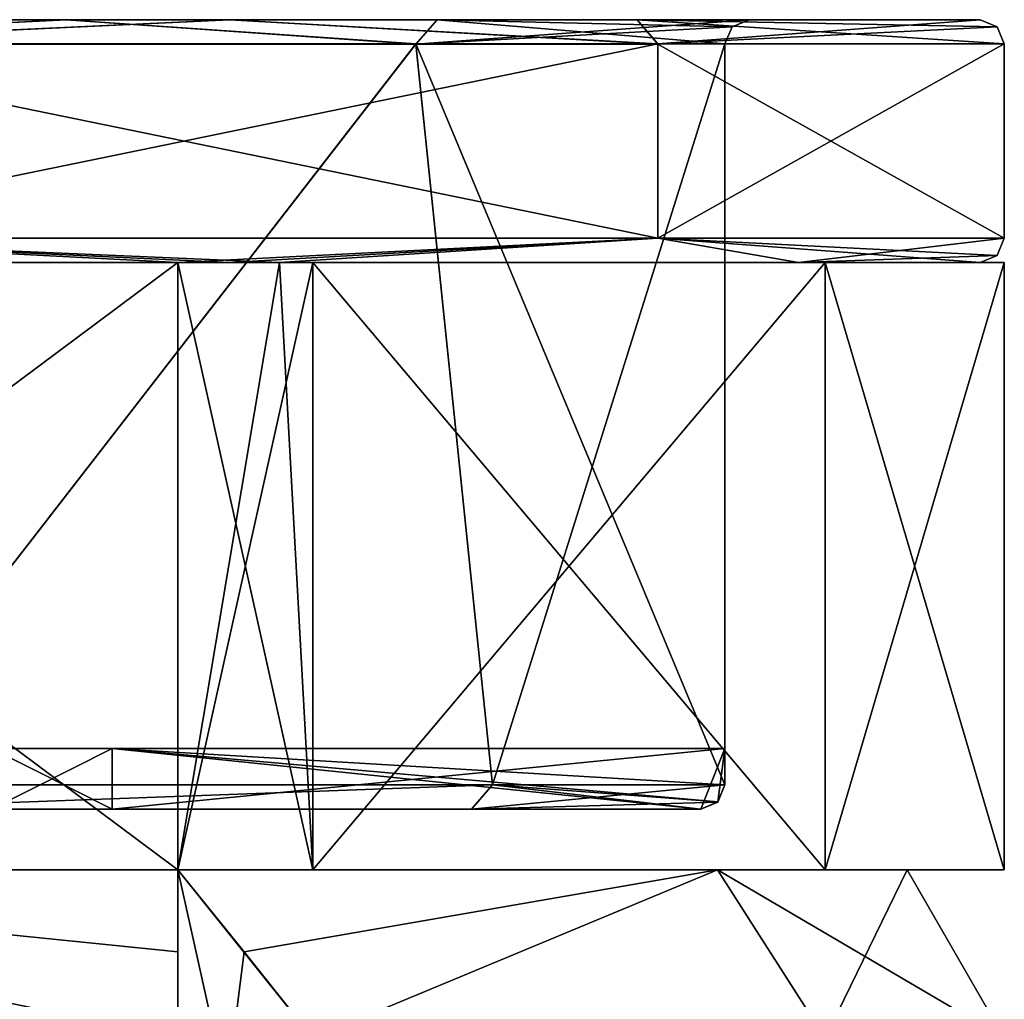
# Model space of a CAD drawing. Header units: millimetres. Extents: x -52 to 107, y -6 to 112.
# Tile 354 of 354: x 65 to 73, y 104 to 112. Entities that reach past the tile are written whole.
import ezdxf

# ---------------------------------------------------------------- set-up
doc = ezdxf.new("R2010")
doc.units = ezdxf.units.MM
doc.header["$LTSCALE"] = 65.185185
for name, color, linetype in [('1111', 7, 'CONTINUOUS'), ('1115', 7, 'CONTINUOUS'), ('1116', 7, 'CONTINUOUS'), ('1117', 7, 'CONTINUOUS'), ('2327', 7, 'CONTINUOUS'), ('2333', 7, 'CONTINUOUS'), ('2334', 7, 'CONTINUOUS'), ('2335', 7, 'CONTINUOUS'), ('2342', 7, 'CONTINUOUS'), ('2343', 7, 'CONTINUOUS'), ('2344', 7, 'CONTINUOUS'), ('2358', 7, 'CONTINUOUS'), ('2359', 7, 'CONTINUOUS'), ('2365', 7, 'CONTINUOUS'), ('2366', 7, 'CONTINUOUS'), ('2367', 7, 'CONTINUOUS'), ('2373', 7, 'CONTINUOUS'), ('2374', 7, 'CONTINUOUS'), ('2375', 7, 'CONTINUOUS'), ('2381', 7, 'CONTINUOUS'), ('2382', 7, 'CONTINUOUS'), ('2383', 7, 'CONTINUOUS'), ('2459', 7, 'CONTINUOUS'), ('2461', 7, 'CONTINUOUS'), ('2468', 7, 'CONTINUOUS'), ('2469', 7, 'CONTINUOUS'), ('2992', 7, 'CONTINUOUS'), ('2993', 7, 'CONTINUOUS'), ('2994', 7, 'CONTINUOUS'), ('3038', 7, 'CONTINUOUS'), ('3046', 7, 'CONTINUOUS'), ('3053', 7, 'CONTINUOUS'), ('3060', 7, 'CONTINUOUS'), ('3067', 7, 'CONTINUOUS'), ('3155', 7, 'CONTINUOUS'), ('3156', 7, 'CONTINUOUS'), ('3161', 7, 'CONTINUOUS'), ('3162', 7, 'CONTINUOUS'), ('3179', 7, 'CONTINUOUS'), ('3180', 7, 'CONTINUOUS'), ('3185', 7, 'CONTINUOUS'), ('3186', 7, 'CONTINUOUS'), ('3239', 7, 'CONTINUOUS'), ('3240', 7, 'CONTINUOUS'), ('3242', 7, 'CONTINUOUS'), ('3243', 7, 'CONTINUOUS'), ('3477', 7, 'CONTINUOUS'), ('3478', 7, 'CONTINUOUS'), ('3483', 7, 'CONTINUOUS'), ('3484', 7, 'CONTINUOUS'), ('3487', 7, 'CONTINUOUS'), ('3488', 7, 'CONTINUOUS'), ('3494', 7, 'CONTINUOUS')]:
    doc.layers.add(name, color=color, linetype=linetype)

msp = doc.modelspace()

# ---------------------------------------------------------------- linework, layer by layer
at = {"layer": '1111', "color": 7, "linetype": 'CONTINUOUS', "true_color": 0xe0f2ff}
for points in [[(59.7866, 104.7513, -43.8254), (66.4954, 104.7513, -39.6064), (59.8448, 104.7513, -42.9393), (59.7866, 104.7513, -43.8254)], [(59.8448, 104.7513, -42.9393), (66.4954, 104.7513, -39.6064), (66.4954, 104.7513, -38.4955), (59.8448, 104.7513, -42.9393)]]:
    msp.add_3dface(points, dxfattribs=at)
at = {"layer": '1115', "color": 7, "linetype": 'CONTINUOUS', "true_color": 0xe0f2ff}
for points in [[(59.7866, 103.3655, 43.8258), (66.4955, 103.3655, 39.6067), (59.8448, 104.7511, 42.9397), (59.7866, 103.3655, 43.8258)], [(59.8448, 104.7511, 42.9397), (66.4955, 103.3655, 39.6067), (66.4955, 104.0768, 39.0414), (59.8448, 104.7511, 42.9397)], [(66.4954, 104.7511, 38.4959), (59.8448, 104.7511, 42.9397), (66.4955, 104.0768, 39.0414), (66.4954, 104.7511, 38.4959)]]:
    msp.add_3dface(points, dxfattribs=at)
at = {"layer": '1116', "color": 7, "linetype": 'CONTINUOUS', "true_color": 0xe0f2ff}
for points in [[(72.4998, 104.7513, -23.9998), (72.4998, 104.7512, 24.0002), (73.2998, 103.3656, -23.9998), (72.4998, 104.7513, -23.9998)], [(72.4998, 104.7512, 24.0002), (73.2998, 103.3655, 24.0002), (73.2998, 103.3656, -23.9998), (72.4998, 104.7512, 24.0002)]]:
    msp.add_3dface(points, dxfattribs=at)
at = {"layer": '1117', "color": 7, "linetype": 'CONTINUOUS', "true_color": 0xe0f2ff}
for points in [[(66.4954, 104.7513, -38.4955), (70.9393, 104.7513, -31.8448), (67.041, 104.077, -38.4955), (66.4954, 104.7513, -38.4955)], [(70.9393, 104.7513, -31.8448), (67.6063, 103.3656, -38.4955), (67.041, 104.077, -38.4955), (70.9393, 104.7513, -31.8448)], [(71.8254, 103.3656, -31.7867), (67.6063, 103.3656, -38.4955), (70.9393, 104.7513, -31.8448), (71.8254, 103.3656, -31.7867)], [(72.4998, 104.7513, -23.9998), (71.8254, 103.3656, -31.7867), (70.9393, 104.7513, -31.8448), (72.4998, 104.7513, -23.9998)], [(72.4998, 104.7513, -23.9998), (73.2998, 103.3656, -23.9998), (71.8254, 103.3656, -31.7867), (72.4998, 104.7513, -23.9998)]]:
    msp.add_3dface(points, dxfattribs=at)
at = {"layer": '2327', "color": 7, "linetype": 'CONTINUOUS', "true_color": 0xa80407}
for points in [[(65.5762, 111.7513, -37.5762), (62.5451, 111.7513, -42.2756), (61.5953, 111.7513, -40.63), (65.5762, 111.7513, -37.5762)], [(61.5953, 111.7511, 40.6304), (62.5451, 111.7511, 42.276), (65.5762, 111.7511, 37.5766), (61.5953, 111.7511, 40.6304)], [(66.9197, 111.7513, -38.9198), (62.5451, 111.7513, -42.2756), (65.5762, 111.7513, -37.5762), (66.9197, 111.7513, -38.9198)], [(62.5451, 111.7511, 42.276), (66.9197, 111.7511, 38.9202), (65.5762, 111.7511, 37.5766), (62.5451, 111.7511, 42.276)], [(68.63, 111.7513, -33.5953), (66.9197, 111.7513, -38.9198), (65.5762, 111.7513, -37.5762), (68.63, 111.7513, -33.5953)], [(65.5762, 111.7511, 37.5766), (66.9197, 111.7511, 38.9202), (68.63, 111.7511, 33.5957), (65.5762, 111.7511, 37.5766)], [(70.2755, 111.7513, -34.5451), (66.9197, 111.7513, -38.9198), (68.63, 111.7513, -33.5953), (70.2755, 111.7513, -34.5451)], [(66.9197, 111.7511, 38.9202), (70.2755, 111.7511, 34.5455), (68.63, 111.7511, 33.5957), (66.9197, 111.7511, 38.9202)], [(71.1997, 111.7513, -23.9998), (70.2755, 111.7513, -34.5451), (68.63, 111.7513, -33.5953), (71.1997, 111.7513, -23.9998)], [(68.63, 111.7511, 33.5957), (70.2755, 111.7511, 34.5455), (71.1997, 111.7512, 24.0002), (68.63, 111.7511, 33.5957)], [(73.0997, 111.7513, -23.9998), (70.2755, 111.7513, -34.5451), (71.1997, 111.7513, -23.9998), (73.0997, 111.7513, -23.9998)], [(70.2755, 111.7511, 34.5455), (73.0997, 111.7512, 24.0002), (71.1997, 111.7512, 24.0002), (70.2755, 111.7511, 34.5455)], [(73.0997, 111.7512, 24.0002), (73.0997, 111.7513, -23.9998), (71.1997, 111.7513, -23.9998), (73.0997, 111.7512, 24.0002)], [(71.1997, 111.7512, 24.0002), (73.0997, 111.7512, 24.0002), (71.1997, 111.7513, -23.9998), (71.1997, 111.7512, 24.0002)]]:
    msp.add_3dface(points, dxfattribs=at)
at = {"layer": '2333', "color": 7, "linetype": 'CONTINUOUS', "true_color": 0xa80407}
for points in [[(68.4542, 111.5511, 33.5002), (63.724, 105.4511, 38.9515), (61.4997, 111.5511, 40.4547), (68.4542, 111.5511, 33.5002)], [(69.0843, 105.4511, 32.314), (63.724, 105.4511, 38.9515), (68.4542, 111.5511, 33.5002), (69.0843, 105.4511, 32.314)], [(70.9997, 111.5512, 24.0002), (69.0843, 105.4511, 32.314), (68.4542, 111.5511, 33.5002), (70.9997, 111.5512, 24.0002)], [(70.9998, 105.4512, 24.0002), (69.0843, 105.4511, 32.314), (70.9997, 111.5512, 24.0002), (70.9998, 105.4512, 24.0002)]]:
    msp.add_3dface(points, dxfattribs=at)
at = {"layer": '2334', "color": 7, "linetype": 'CONTINUOUS', "true_color": 0xa80407}
for points in [[(70.9998, 105.4512, 24.0002), (70.9997, 111.5512, 24.0002), (70.9997, 111.5513, -23.9998), (70.9998, 105.4512, 24.0002)], [(70.9998, 105.4512, 24.0002), (70.9997, 111.5513, -23.9998), (70.9998, 105.7512, 1.0002), (70.9998, 105.4512, 24.0002)], [(70.9998, 105.4513, -23.9998), (70.9998, 105.4512, -0.9998), (70.9997, 111.5513, -23.9998), (70.9998, 105.4513, -23.9998)], [(70.9997, 111.5513, -23.9998), (70.9998, 105.4512, -0.9998), (70.9998, 105.7512, -0.9998), (70.9997, 111.5513, -23.9998)], [(70.9998, 105.7512, 1.0002), (70.9997, 111.5513, -23.9998), (70.9998, 105.7512, -0.9998), (70.9998, 105.7512, 1.0002)], [(70.9998, 105.4512, 1.0002), (70.9998, 105.4512, 24.0002), (70.9998, 105.7512, 1.0002), (70.9998, 105.4512, 1.0002)]]:
    msp.add_3dface(points, dxfattribs=at)
at = {"layer": '2335', "color": 7, "linetype": 'CONTINUOUS', "true_color": 0xa80407}
for points in [[(68.4542, 111.5513, -33.4998), (61.4997, 111.5513, -40.4543), (63.724, 105.4513, -38.9511), (68.4542, 111.5513, -33.4998)], [(69.0843, 105.4513, -32.3136), (68.4542, 111.5513, -33.4998), (63.724, 105.4513, -38.9511), (69.0843, 105.4513, -32.3136)], [(70.9998, 105.4513, -23.9998), (70.9997, 111.5513, -23.9998), (68.4542, 111.5513, -33.4998), (70.9998, 105.4513, -23.9998)], [(70.9998, 105.4513, -23.9998), (68.4542, 111.5513, -33.4998), (69.0843, 105.4513, -32.3136), (70.9998, 105.4513, -23.9998)]]:
    msp.add_3dface(points, dxfattribs=at)
at = {"layer": '2342', "color": 7, "linetype": 'CONTINUOUS', "true_color": 0xa80407}
for points in [[(70.4461, 111.5511, 34.6502), (62.6497, 111.5511, 42.4465), (70.4461, 109.9511, 34.6502), (70.4461, 111.5511, 34.6502)], [(70.4461, 109.9511, 34.6502), (62.6497, 111.5511, 42.4465), (62.6497, 109.9511, 42.4465), (70.4461, 109.9511, 34.6502)], [(73.2997, 111.5512, 24.0002), (70.4461, 111.5511, 34.6502), (73.2997, 109.9512, 24.0002), (73.2997, 111.5512, 24.0002)], [(73.2997, 109.9512, 24.0002), (70.4461, 111.5511, 34.6502), (70.4461, 109.9511, 34.6502), (73.2997, 109.9512, 24.0002)]]:
    msp.add_3dface(points, dxfattribs=at)
at = {"layer": '2343', "color": 7, "linetype": 'CONTINUOUS', "true_color": 0xa80407}
for points in [[(73.2997, 111.5513, -23.9998), (73.2997, 111.5512, 24.0002), (73.2997, 109.9513, -23.9998), (73.2997, 111.5513, -23.9998)], [(73.2997, 111.5512, 24.0002), (73.2997, 109.9512, 24.0002), (73.2997, 109.9513, -23.9998), (73.2997, 111.5512, 24.0002)]]:
    msp.add_3dface(points, dxfattribs=at)
at = {"layer": '2344', "color": 7, "linetype": 'CONTINUOUS', "true_color": 0xa80407}
for points in [[(62.6497, 111.5513, -42.4461), (70.4461, 111.5513, -34.6498), (62.6497, 109.9513, -42.4461), (62.6497, 111.5513, -42.4461)], [(62.6497, 109.9513, -42.4461), (70.4461, 111.5513, -34.6498), (70.4461, 109.9513, -34.6498), (62.6497, 109.9513, -42.4461)], [(73.2997, 111.5513, -23.9998), (73.2997, 109.9513, -23.9998), (70.4461, 109.9513, -34.6498), (73.2997, 111.5513, -23.9998)], [(70.4461, 111.5513, -34.6498), (73.2997, 111.5513, -23.9998), (70.4461, 109.9513, -34.6498), (70.4461, 111.5513, -34.6498)]]:
    msp.add_3dface(points, dxfattribs=at)
at = {"layer": '2358', "color": 7, "linetype": 'CONTINUOUS', "true_color": 0xa80407}
for points in [[(70.9998, 105.4512, -0.9998), (70.9998, 105.4513, -23.9998), (70.9412, 105.3098, -23.9998), (70.9998, 105.4512, -0.9998)], [(70.9998, 105.4512, -0.9998), (70.9412, 105.3098, -23.9998), (70.9412, 105.3098, -0.9998), (70.9998, 105.4512, -0.9998)], [(70.7998, 105.2513, -23.9998), (70.7998, 105.2512, -0.9998), (70.9412, 105.3098, -0.9998), (70.7998, 105.2513, -23.9998)], [(70.9412, 105.3098, -23.9998), (70.7998, 105.2513, -23.9998), (70.9412, 105.3098, -0.9998), (70.9412, 105.3098, -23.9998)]]:
    msp.add_3dface(points, dxfattribs=at)
at = {"layer": '2359', "color": 7, "linetype": 'CONTINUOUS', "true_color": 0xa80407}
for points in [[(69.0843, 105.4513, -32.3136), (63.724, 105.4513, -38.9511), (63.6199, 105.2513, -38.7786), (69.0843, 105.4513, -32.3136)], [(68.9125, 105.2513, -32.2096), (69.0843, 105.4513, -32.3136), (63.6199, 105.2513, -38.7786), (68.9125, 105.2513, -32.2096)], [(70.7998, 105.2513, -23.9998), (69.0843, 105.4513, -32.3136), (68.9125, 105.2513, -32.2096), (70.7998, 105.2513, -23.9998)], [(70.9998, 105.4513, -23.9998), (69.0843, 105.4513, -32.3136), (70.9412, 105.3098, -23.9998), (70.9998, 105.4513, -23.9998)], [(69.0843, 105.4513, -32.3136), (70.7998, 105.2513, -23.9998), (70.9412, 105.3098, -23.9998), (69.0843, 105.4513, -32.3136)]]:
    msp.add_3dface(points, dxfattribs=at)
at = {"layer": '2365', "color": 7, "linetype": 'CONTINUOUS', "true_color": 0xa80407}
for points in [[(61.5953, 111.7511, 40.6304), (65.5762, 111.7511, 37.5766), (61.4997, 111.5511, 40.4547), (61.5953, 111.7511, 40.6304)], [(65.5762, 111.7511, 37.5766), (68.4542, 111.5511, 33.5002), (61.4997, 111.5511, 40.4547), (65.5762, 111.7511, 37.5766)], [(65.5762, 111.7511, 37.5766), (68.63, 111.7511, 33.5957), (68.4542, 111.5511, 33.5002), (65.5762, 111.7511, 37.5766)], [(68.63, 111.7511, 33.5957), (71.1997, 111.7512, 24.0002), (68.4542, 111.5511, 33.5002), (68.63, 111.7511, 33.5957)], [(68.4542, 111.5511, 33.5002), (71.1997, 111.7512, 24.0002), (71.0583, 111.6926, 24.0002), (68.4542, 111.5511, 33.5002)], [(70.9997, 111.5512, 24.0002), (68.4542, 111.5511, 33.5002), (71.0583, 111.6926, 24.0002), (70.9997, 111.5512, 24.0002)]]:
    msp.add_3dface(points, dxfattribs=at)
at = {"layer": '2366', "color": 7, "linetype": 'CONTINUOUS', "true_color": 0xa80407}
for points in [[(71.1997, 111.7512, 24.0002), (71.1997, 111.7513, -23.9998), (71.0583, 111.6927, -23.9998), (71.1997, 111.7512, 24.0002)], [(71.0583, 111.6926, 24.0002), (71.1997, 111.7512, 24.0002), (71.0583, 111.6927, -23.9998), (71.0583, 111.6926, 24.0002)], [(70.9997, 111.5513, -23.9998), (71.0583, 111.6926, 24.0002), (71.0583, 111.6927, -23.9998), (70.9997, 111.5513, -23.9998)], [(70.9997, 111.5513, -23.9998), (70.9997, 111.5512, 24.0002), (71.0583, 111.6926, 24.0002), (70.9997, 111.5513, -23.9998)]]:
    msp.add_3dface(points, dxfattribs=at)
at = {"layer": '2367', "color": 7, "linetype": 'CONTINUOUS', "true_color": 0xa80407}
for points in [[(65.5762, 111.7513, -37.5762), (61.5953, 111.7513, -40.63), (61.4997, 111.5513, -40.4543), (65.5762, 111.7513, -37.5762)], [(65.5762, 111.7513, -37.5762), (61.4997, 111.5513, -40.4543), (68.4542, 111.5513, -33.4998), (65.5762, 111.7513, -37.5762)], [(68.63, 111.7513, -33.5953), (65.5762, 111.7513, -37.5762), (68.4542, 111.5513, -33.4998), (68.63, 111.7513, -33.5953)], [(70.9997, 111.5513, -23.9998), (68.63, 111.7513, -33.5953), (68.4542, 111.5513, -33.4998), (70.9997, 111.5513, -23.9998)], [(71.1997, 111.7513, -23.9998), (68.63, 111.7513, -33.5953), (71.0583, 111.6927, -23.9998), (71.1997, 111.7513, -23.9998)], [(68.63, 111.7513, -33.5953), (70.9997, 111.5513, -23.9998), (71.0583, 111.6927, -23.9998), (68.63, 111.7513, -33.5953)]]:
    msp.add_3dface(points, dxfattribs=at)
at = {"layer": '2373', "color": 7, "linetype": 'CONTINUOUS', "true_color": 0xa80407}
for points in [[(62.5451, 111.7513, -42.2756), (66.9197, 111.7513, -38.9198), (62.6497, 111.5513, -42.4461), (62.5451, 111.7513, -42.2756)], [(66.9197, 111.7513, -38.9198), (70.4461, 111.5513, -34.6498), (62.6497, 111.5513, -42.4461), (66.9197, 111.7513, -38.9198)], [(66.9197, 111.7513, -38.9198), (70.2755, 111.7513, -34.5451), (70.4461, 111.5513, -34.6498), (66.9197, 111.7513, -38.9198)], [(70.2755, 111.7513, -34.5451), (73.0997, 111.7513, -23.9998), (70.4461, 111.5513, -34.6498), (70.2755, 111.7513, -34.5451)], [(70.4461, 111.5513, -34.6498), (73.0997, 111.7513, -23.9998), (73.2412, 111.6927, -23.9998), (70.4461, 111.5513, -34.6498)], [(73.2997, 111.5513, -23.9998), (70.4461, 111.5513, -34.6498), (73.2412, 111.6927, -23.9998), (73.2997, 111.5513, -23.9998)]]:
    msp.add_3dface(points, dxfattribs=at)
at = {"layer": '2374', "color": 7, "linetype": 'CONTINUOUS', "true_color": 0xa80407}
for points in [[(73.0997, 111.7513, -23.9998), (73.0997, 111.7512, 24.0002), (73.2412, 111.6926, 24.0002), (73.0997, 111.7513, -23.9998)], [(73.2412, 111.6927, -23.9998), (73.0997, 111.7513, -23.9998), (73.2412, 111.6926, 24.0002), (73.2412, 111.6927, -23.9998)], [(73.2997, 111.5512, 24.0002), (73.2997, 111.5513, -23.9998), (73.2412, 111.6927, -23.9998), (73.2997, 111.5512, 24.0002)], [(73.2997, 111.5512, 24.0002), (73.2412, 111.6927, -23.9998), (73.2412, 111.6926, 24.0002), (73.2997, 111.5512, 24.0002)]]:
    msp.add_3dface(points, dxfattribs=at)
at = {"layer": '2375', "color": 7, "linetype": 'CONTINUOUS', "true_color": 0xa80407}
for points in [[(66.9197, 111.7511, 38.9202), (62.5451, 111.7511, 42.276), (62.6497, 111.5511, 42.4465), (66.9197, 111.7511, 38.9202)], [(66.9197, 111.7511, 38.9202), (62.6497, 111.5511, 42.4465), (70.4461, 111.5511, 34.6502), (66.9197, 111.7511, 38.9202)], [(70.2755, 111.7511, 34.5455), (66.9197, 111.7511, 38.9202), (70.4461, 111.5511, 34.6502), (70.2755, 111.7511, 34.5455)], [(73.0997, 111.7512, 24.0002), (70.2755, 111.7511, 34.5455), (73.2412, 111.6926, 24.0002), (73.0997, 111.7512, 24.0002)], [(70.2755, 111.7511, 34.5455), (70.4461, 111.5511, 34.6502), (73.2997, 111.5512, 24.0002), (70.2755, 111.7511, 34.5455)], [(70.2755, 111.7511, 34.5455), (73.2997, 111.5512, 24.0002), (73.2412, 111.6926, 24.0002), (70.2755, 111.7511, 34.5455)]]:
    msp.add_3dface(points, dxfattribs=at)
at = {"layer": '2381', "color": 7, "linetype": 'CONTINUOUS', "true_color": 0xa80407}
for points in [[(66.4954, 109.7511, 39.3327), (62.6497, 109.9511, 42.4465), (59.8003, 109.7511, 43.6053), (66.4954, 109.7511, 39.3327)], [(70.4461, 109.9511, 34.6502), (62.6497, 109.9511, 42.4465), (67.3322, 109.7511, 38.4959), (70.4461, 109.9511, 34.6502)], [(67.3322, 109.7511, 38.4959), (62.6497, 109.9511, 42.4465), (66.9197, 109.7511, 38.9201), (67.3322, 109.7511, 38.4959)], [(66.9197, 109.7511, 38.9201), (62.6497, 109.9511, 42.4465), (66.4954, 109.7511, 39.3327), (66.9197, 109.7511, 38.9201)], [(71.6049, 109.7512, 31.8008), (70.4461, 109.9511, 34.6502), (67.3322, 109.7511, 38.4959), (71.6049, 109.7512, 31.8008)], [(73.2997, 109.9512, 24.0002), (70.4461, 109.9511, 34.6502), (73.2412, 109.8098, 24.0002), (73.2997, 109.9512, 24.0002)], [(73.2412, 109.8098, 24.0002), (70.4461, 109.9511, 34.6502), (73.0997, 109.7512, 24.0002), (73.2412, 109.8098, 24.0002)], [(73.0997, 109.7512, 24.0002), (70.4461, 109.9511, 34.6502), (71.6049, 109.7512, 31.8008), (73.0997, 109.7512, 24.0002)]]:
    msp.add_3dface(points, dxfattribs=at)
at = {"layer": '2382', "color": 7, "linetype": 'CONTINUOUS', "true_color": 0xa80407}
for points in [[(73.2997, 109.9513, -23.9998), (73.2997, 109.9512, 24.0002), (73.2412, 109.8098, 24.0002), (73.2997, 109.9513, -23.9998)], [(73.2997, 109.9513, -23.9998), (73.2412, 109.8098, 24.0002), (73.2412, 109.8099, -23.9998), (73.2997, 109.9513, -23.9998)], [(73.2412, 109.8098, 24.0002), (73.0997, 109.7512, 24.0002), (73.2412, 109.8099, -23.9998), (73.2412, 109.8098, 24.0002)], [(73.0997, 109.7512, 24.0002), (73.0997, 109.7513, -23.9998), (73.2412, 109.8099, -23.9998), (73.0997, 109.7512, 24.0002)]]:
    msp.add_3dface(points, dxfattribs=at)
at = {"layer": '2383', "color": 7, "linetype": 'CONTINUOUS', "true_color": 0xa80407}
for points in [[(59.8003, 109.7513, -43.6049), (62.6497, 109.9513, -42.4461), (66.4954, 109.7513, -39.3323), (59.8003, 109.7513, -43.6049)], [(62.6497, 109.9513, -42.4461), (70.4461, 109.9513, -34.6498), (66.4954, 109.7513, -39.3323), (62.6497, 109.9513, -42.4461)], [(66.4954, 109.7513, -39.3323), (70.4461, 109.9513, -34.6498), (66.9197, 109.7513, -38.9198), (66.4954, 109.7513, -39.3323)], [(66.9197, 109.7513, -38.9198), (70.4461, 109.9513, -34.6498), (67.3322, 109.7513, -38.4955), (66.9197, 109.7513, -38.9198)], [(67.3322, 109.7513, -38.4955), (70.4461, 109.9513, -34.6498), (71.6049, 109.7513, -31.8004), (67.3322, 109.7513, -38.4955)], [(70.4461, 109.9513, -34.6498), (73.2997, 109.9513, -23.9998), (71.6049, 109.7513, -31.8004), (70.4461, 109.9513, -34.6498)], [(73.2997, 109.9513, -23.9998), (73.2412, 109.8099, -23.9998), (71.6049, 109.7513, -31.8004), (73.2997, 109.9513, -23.9998)], [(73.2412, 109.8099, -23.9998), (73.0997, 109.7513, -23.9998), (71.6049, 109.7513, -31.8004), (73.2412, 109.8099, -23.9998)]]:
    msp.add_3dface(points, dxfattribs=at)
at = {"layer": '2459', "color": 7, "linetype": 'CONTINUOUS', "true_color": 0x141a1c}
for points in [[(65.9542, 105.7512, -0.9998), (64.9602, 105.7512, -4.6677), (65.9542, 105.7512, 1.0002), (65.9542, 105.7512, -0.9998)], [(65.9542, 105.7512, 1.0002), (64.9602, 105.7512, -4.6677), (64.9998, 105.7512, 0.0002), (65.9542, 105.7512, 1.0002)], [(64.9602, 105.7512, 4.6681), (65.9542, 105.7512, 1.0002), (64.9998, 105.7512, 0.0002), (64.9602, 105.7512, 4.6681)], [(70.9998, 105.7512, 1.0002), (70.9998, 105.7512, -0.9998), (65.9542, 105.7512, -0.9998), (70.9998, 105.7512, 1.0002)], [(70.9998, 105.7512, 1.0002), (65.9542, 105.7512, -0.9998), (65.9542, 105.7512, 1.0002), (70.9998, 105.7512, 1.0002)]]:
    msp.add_3dface(points, dxfattribs=at)
at = {"layer": '2461', "color": 7, "linetype": 'CONTINUOUS', "true_color": 0x141a1c}
for points in [[(64.9602, 105.7512, -4.6677), (65.9542, 105.7512, -0.9998), (64.9604, 105.2512, -4.6674), (64.9602, 105.7512, -4.6677)], [(65.9542, 105.7512, -0.9998), (65.9542, 105.2512, -0.9998), (64.9604, 105.2512, -4.6674), (65.9542, 105.7512, -0.9998)]]:
    msp.add_3dface(points, dxfattribs=at)
at = {"layer": '2468', "color": 7, "linetype": 'CONTINUOUS', "true_color": 0x141a1c}
for points in [[(70.9998, 105.7512, -0.9998), (70.7998, 105.2512, -0.9998), (65.9542, 105.2512, -0.9998), (70.9998, 105.7512, -0.9998)], [(65.9542, 105.7512, -0.9998), (70.9998, 105.7512, -0.9998), (65.9542, 105.2512, -0.9998), (65.9542, 105.7512, -0.9998)], [(70.7998, 105.2512, -0.9998), (70.9998, 105.7512, -0.9998), (70.9412, 105.3098, -0.9998), (70.7998, 105.2512, -0.9998)], [(70.9998, 105.7512, -0.9998), (70.9998, 105.4512, -0.9998), (70.9412, 105.3098, -0.9998), (70.9998, 105.7512, -0.9998)]]:
    msp.add_3dface(points, dxfattribs=at)
at = {"layer": '2469', "color": 7, "linetype": 'CONTINUOUS', "true_color": 0x141a1c}
for points in [[(70.9998, 105.4512, 1.0002), (70.9998, 105.7512, 1.0002), (65.9542, 105.7512, 1.0002), (70.9998, 105.4512, 1.0002)], [(70.9998, 105.4512, 1.0002), (65.9542, 105.7512, 1.0002), (70.9412, 105.3098, 1.0002), (70.9998, 105.4512, 1.0002)], [(70.7998, 105.2512, 1.0002), (65.9542, 105.7512, 1.0002), (65.9542, 105.2512, 1.0002), (70.7998, 105.2512, 1.0002)], [(65.9542, 105.7512, 1.0002), (70.7998, 105.2512, 1.0002), (70.9412, 105.3098, 1.0002), (65.9542, 105.7512, 1.0002)]]:
    msp.add_3dface(points, dxfattribs=at)
at = {"layer": '2992', "color": 7, "linetype": 'CONTINUOUS', "true_color": 0xe0f2ff}
for points in [[(66.4954, 109.7511, 39.6068), (59.8003, 109.7511, 43.6053), (59.7866, 109.7511, 43.8258), (66.4954, 109.7511, 39.6068)], [(66.4954, 109.7511, 39.3327), (59.8003, 109.7511, 43.6053), (66.4954, 109.7511, 39.6068), (66.4954, 109.7511, 39.3327)]]:
    msp.add_3dface(points, dxfattribs=at)
at = {"layer": '2993', "color": 7, "linetype": 'CONTINUOUS', "true_color": 0xe0f2ff}
for points in [[(59.8003, 109.7513, -43.6049), (66.4954, 109.7513, -39.3323), (59.7866, 109.7513, -43.8254), (59.8003, 109.7513, -43.6049)], [(59.7866, 109.7513, -43.8254), (66.4954, 109.7513, -39.3323), (66.4954, 109.7513, -39.6064), (59.7866, 109.7513, -43.8254)]]:
    msp.add_3dface(points, dxfattribs=at)
at = {"layer": '2994', "color": 7, "linetype": 'CONTINUOUS', "true_color": 0xe0f2ff}
for points in [[(67.3322, 109.7513, -38.4955), (71.6049, 109.7513, -31.8004), (67.6063, 109.7513, -38.4955), (67.3322, 109.7513, -38.4955)], [(71.6049, 109.7512, 31.8008), (67.3322, 109.7511, 38.4959), (71.8254, 109.7512, 31.787), (71.6049, 109.7512, 31.8008)], [(71.8254, 109.7512, 31.787), (67.3322, 109.7511, 38.4959), (67.6063, 109.7511, 38.4959), (71.8254, 109.7512, 31.787)], [(67.6063, 109.7513, -38.4955), (71.6049, 109.7513, -31.8004), (71.8254, 109.7513, -31.7867), (67.6063, 109.7513, -38.4955)], [(71.6049, 109.7513, -31.8004), (73.0997, 109.7513, -23.9998), (71.8254, 109.7513, -31.7867), (71.6049, 109.7513, -31.8004)], [(73.0997, 109.7512, 24.0002), (71.6049, 109.7512, 31.8008), (73.2997, 109.7512, 24.0002), (73.0997, 109.7512, 24.0002)], [(73.2997, 109.7512, 24.0002), (71.6049, 109.7512, 31.8008), (71.8254, 109.7512, 31.787), (73.2997, 109.7512, 24.0002)], [(71.8254, 109.7513, -31.7867), (73.0997, 109.7513, -23.9998), (73.2997, 109.7513, -23.9998), (71.8254, 109.7513, -31.7867)], [(73.0997, 109.7513, -23.9998), (73.0997, 109.7512, 24.0002), (73.2997, 109.7513, -23.9998), (73.0997, 109.7513, -23.9998)], [(73.2997, 109.7513, -23.9998), (73.0997, 109.7512, 24.0002), (73.2997, 109.7512, 24.0002), (73.2997, 109.7513, -23.9998)]]:
    msp.add_3dface(points, dxfattribs=at)
at = {"layer": '3038', "color": 7, "linetype": 'CONTINUOUS', "true_color": 0xe0f2ff}
for points in [[(66.4954, 109.7511, 39.6068), (59.7866, 109.7511, 43.8258), (66.4954, 104.7511, 39.6068), (66.4954, 109.7511, 39.6068)], [(66.4954, 104.7511, 39.6068), (59.7866, 109.7511, 43.8258), (59.7866, 104.7511, 43.8258), (66.4954, 104.7511, 39.6068)]]:
    msp.add_3dface(points, dxfattribs=at)
at = {"layer": '3046', "color": 7, "linetype": 'CONTINUOUS', "true_color": 0xe0f2ff}
for points in [[(71.8254, 109.7512, 31.787), (67.6063, 109.7511, 38.4959), (71.8254, 104.7512, 31.787), (71.8254, 109.7512, 31.787)], [(71.8254, 104.7512, 31.787), (67.6063, 109.7511, 38.4959), (67.6063, 104.7511, 38.4959), (71.8254, 104.7512, 31.787)], [(73.2997, 109.7512, 24.0002), (71.8254, 109.7512, 31.787), (73.2998, 104.7512, 24.0002), (73.2997, 109.7512, 24.0002)], [(73.2998, 104.7512, 24.0002), (71.8254, 109.7512, 31.787), (71.8254, 104.7512, 31.787), (73.2998, 104.7512, 24.0002)]]:
    msp.add_3dface(points, dxfattribs=at)
at = {"layer": '3053', "color": 7, "linetype": 'CONTINUOUS', "true_color": 0xe0f2ff}
for points in [[(73.2997, 109.7513, -23.9998), (73.2997, 109.7512, 24.0002), (73.2998, 104.7513, -23.9998), (73.2997, 109.7513, -23.9998)], [(73.2997, 109.7512, 24.0002), (73.2998, 104.7512, 24.0002), (73.2998, 104.7513, -23.9998), (73.2997, 109.7512, 24.0002)]]:
    msp.add_3dface(points, dxfattribs=at)
at = {"layer": '3060', "color": 7, "linetype": 'CONTINUOUS', "true_color": 0xe0f2ff}
for points in [[(67.6063, 109.7513, -38.4955), (71.8254, 109.7513, -31.7867), (67.6063, 104.7513, -38.4955), (67.6063, 109.7513, -38.4955)], [(67.6063, 104.7513, -38.4955), (71.8254, 109.7513, -31.7867), (71.8254, 104.7513, -31.7867), (67.6063, 104.7513, -38.4955)], [(71.8254, 109.7513, -31.7867), (73.2997, 109.7513, -23.9998), (71.8254, 104.7513, -31.7867), (71.8254, 109.7513, -31.7867)], [(73.2997, 109.7513, -23.9998), (73.2998, 104.7513, -23.9998), (71.8254, 104.7513, -31.7867), (73.2997, 109.7513, -23.9998)]]:
    msp.add_3dface(points, dxfattribs=at)
at = {"layer": '3067', "color": 7, "linetype": 'CONTINUOUS', "true_color": 0xe0f2ff}
for points in [[(66.4954, 104.7513, -39.6064), (59.7866, 104.7513, -43.8254), (66.4954, 109.7513, -39.6064), (66.4954, 104.7513, -39.6064)], [(59.7866, 104.7513, -43.8254), (59.7866, 109.7513, -43.8254), (66.4954, 109.7513, -39.6064), (59.7866, 104.7513, -43.8254)]]:
    msp.add_3dface(points, dxfattribs=at)
at = {"layer": '3155', "color": 7, "linetype": 'CONTINUOUS', "true_color": 0xe0f2ff}
for points in [[(66.4954, 104.7513, -38.4955), (66.4955, 99.7513, -38.4955), (66.4955, 104.0771, -39.0409), (66.4954, 104.7513, -38.4955)], [(66.4955, 99.7513, -38.4955), (66.4955, 103.3656, -39.6064), (66.4955, 104.0771, -39.0409), (66.4955, 99.7513, -38.4955)]]:
    msp.add_3dface(points, dxfattribs=at)
at = {"layer": '3156', "color": 7, "linetype": 'CONTINUOUS', "true_color": 0xe0f2ff}
for points in [[(66.4954, 104.7513, -38.4955), (66.4954, 104.7513, -39.6064), (66.4954, 109.7513, -39.6064), (66.4954, 104.7513, -38.4955)], [(66.4954, 109.7513, -39.3323), (66.4954, 104.7513, -38.4955), (66.4954, 109.7513, -39.6064), (66.4954, 109.7513, -39.3323)], [(66.4954, 104.7513, -38.4955), (66.4954, 109.7513, -39.3323), (66.4954, 109.7513, -38.4955), (66.4954, 104.7513, -38.4955)]]:
    msp.add_3dface(points, dxfattribs=at)
at = {"layer": '3161', "color": 7, "linetype": 'CONTINUOUS', "true_color": 0xe0f2ff}
for points in [[(66.4955, 99.7513, -38.4955), (66.4954, 104.7513, -38.4955), (67.6063, 99.7513, -38.4955), (66.4955, 99.7513, -38.4955)], [(67.6063, 103.3656, -38.4955), (66.4954, 104.7513, -38.4955), (67.041, 104.077, -38.4955), (67.6063, 103.3656, -38.4955)], [(66.4954, 104.7513, -38.4955), (67.6063, 103.3656, -38.4955), (67.6063, 99.7513, -38.4955), (66.4954, 104.7513, -38.4955)]]:
    msp.add_3dface(points, dxfattribs=at)
at = {"layer": '3162', "color": 7, "linetype": 'CONTINUOUS', "true_color": 0xe0f2ff}
for points in [[(67.6063, 104.7513, -38.4955), (66.4954, 104.7513, -38.4955), (66.4954, 109.7513, -38.4955), (67.6063, 104.7513, -38.4955)], [(67.3322, 109.7513, -38.4955), (67.6063, 104.7513, -38.4955), (66.4954, 109.7513, -38.4955), (67.3322, 109.7513, -38.4955)], [(67.3322, 109.7513, -38.4955), (67.6063, 109.7513, -38.4955), (67.6063, 104.7513, -38.4955), (67.3322, 109.7513, -38.4955)]]:
    msp.add_3dface(points, dxfattribs=at)
at = {"layer": '3179', "color": 7, "linetype": 'CONTINUOUS', "true_color": 0xe0f2ff}
for points in [[(66.4954, 104.7511, 38.4959), (66.4955, 99.7511, 38.4959), (67.0409, 104.0769, 38.4959), (66.4954, 104.7511, 38.4959)], [(66.4955, 99.7511, 38.4959), (67.6063, 103.3655, 38.4959), (67.0409, 104.0769, 38.4959), (66.4955, 99.7511, 38.4959)]]:
    msp.add_3dface(points, dxfattribs=at)
at = {"layer": '3180', "color": 7, "linetype": 'CONTINUOUS', "true_color": 0xe0f2ff}
for points in [[(67.3322, 109.7511, 38.4959), (66.4954, 104.7511, 38.4959), (67.6063, 109.7511, 38.4959), (67.3322, 109.7511, 38.4959)], [(66.4954, 104.7511, 38.4959), (67.3322, 109.7511, 38.4959), (66.4954, 109.7511, 38.4959), (66.4954, 104.7511, 38.4959)], [(67.6063, 109.7511, 38.4959), (66.4954, 104.7511, 38.4959), (67.6063, 104.7511, 38.4959), (67.6063, 109.7511, 38.4959)]]:
    msp.add_3dface(points, dxfattribs=at)
at = {"layer": '3185', "color": 7, "linetype": 'CONTINUOUS', "true_color": 0xe0f2ff}
for points in [[(66.4955, 99.7511, 38.4959), (66.4954, 104.7511, 38.4959), (66.4955, 99.7511, 39.6067), (66.4955, 99.7511, 38.4959)], [(66.4955, 103.3655, 39.6067), (66.4954, 104.7511, 38.4959), (66.4955, 104.0768, 39.0414), (66.4955, 103.3655, 39.6067)], [(66.4954, 104.7511, 38.4959), (66.4955, 103.3655, 39.6067), (66.4955, 99.7511, 39.6067), (66.4954, 104.7511, 38.4959)]]:
    msp.add_3dface(points, dxfattribs=at)
at = {"layer": '3186', "color": 7, "linetype": 'CONTINUOUS', "true_color": 0xe0f2ff}
for points in [[(66.4954, 104.7511, 39.6068), (66.4954, 104.7511, 38.4959), (66.4954, 109.7511, 38.4959), (66.4954, 104.7511, 39.6068)], [(66.4954, 109.7511, 39.3327), (66.4954, 109.7511, 39.6068), (66.4954, 104.7511, 39.6068), (66.4954, 109.7511, 39.3327)], [(66.4954, 109.7511, 39.3327), (66.4954, 104.7511, 39.6068), (66.4954, 109.7511, 38.4959), (66.4954, 109.7511, 39.3327)]]:
    msp.add_3dface(points, dxfattribs=at)
at = {"layer": '3239', "color": 7, "linetype": 'CONTINUOUS', "true_color": 0xe0f2ff}
for points in [[(70.9393, 104.7513, -31.8448), (66.4954, 104.7513, -38.4955), (71.8254, 104.7513, -31.7867), (70.9393, 104.7513, -31.8448)], [(66.4954, 104.7513, -38.4955), (67.6063, 104.7513, -38.4955), (71.8254, 104.7513, -31.7867), (66.4954, 104.7513, -38.4955)], [(67.6063, 104.7511, 38.4959), (66.4954, 104.7511, 38.4959), (70.9393, 104.7512, 31.8452), (67.6063, 104.7511, 38.4959)], [(71.8254, 104.7512, 31.787), (67.6063, 104.7511, 38.4959), (70.9393, 104.7512, 31.8452), (71.8254, 104.7512, 31.787)], [(72.4998, 104.7513, -23.9998), (70.9393, 104.7513, -31.8448), (73.2998, 104.7513, -23.9998), (72.4998, 104.7513, -23.9998)], [(73.2998, 104.7513, -23.9998), (70.9393, 104.7513, -31.8448), (71.8254, 104.7513, -31.7867), (73.2998, 104.7513, -23.9998)], [(72.4998, 104.7512, 24.0002), (71.8254, 104.7512, 31.787), (70.9393, 104.7512, 31.8452), (72.4998, 104.7512, 24.0002)], [(72.4998, 104.7512, 24.0002), (73.2998, 104.7512, 24.0002), (71.8254, 104.7512, 31.787), (72.4998, 104.7512, 24.0002)], [(72.4998, 104.7512, 24.0002), (72.4998, 104.7513, -23.9998), (73.2998, 104.7512, 24.0002), (72.4998, 104.7512, 24.0002)], [(73.2998, 104.7512, 24.0002), (72.4998, 104.7513, -23.9998), (73.2998, 104.7513, -23.9998), (73.2998, 104.7512, 24.0002)]]:
    msp.add_3dface(points, dxfattribs=at)
at = {"layer": '3240', "color": 7, "linetype": 'CONTINUOUS', "true_color": 0xe0f2ff}
for points in [[(59.8448, 104.7511, 42.9397), (66.4954, 104.7511, 38.4959), (59.7866, 104.7511, 43.8258), (59.8448, 104.7511, 42.9397)], [(66.4954, 104.7511, 38.4959), (66.4954, 104.7511, 39.6068), (59.7866, 104.7511, 43.8258), (66.4954, 104.7511, 38.4959)]]:
    msp.add_3dface(points, dxfattribs=at)
at = {"layer": '3242', "color": 7, "linetype": 'CONTINUOUS', "true_color": 0xe0f2ff}
for points in [[(66.4954, 104.7511, 38.4959), (67.0409, 104.0769, 38.4959), (70.9393, 104.7512, 31.8452), (66.4954, 104.7511, 38.4959)], [(67.0409, 104.0769, 38.4959), (67.6063, 103.3655, 38.4959), (70.9393, 104.7512, 31.8452), (67.0409, 104.0769, 38.4959)], [(67.6063, 103.3655, 38.4959), (71.8254, 103.3655, 31.787), (70.9393, 104.7512, 31.8452), (67.6063, 103.3655, 38.4959)], [(73.2998, 103.3655, 24.0002), (72.4998, 104.7512, 24.0002), (70.9393, 104.7512, 31.8452), (73.2998, 103.3655, 24.0002)], [(71.8254, 103.3655, 31.787), (73.2998, 103.3655, 24.0002), (70.9393, 104.7512, 31.8452), (71.8254, 103.3655, 31.787)]]:
    msp.add_3dface(points, dxfattribs=at)
at = {"layer": '3243', "color": 7, "linetype": 'CONTINUOUS', "true_color": 0xe0f2ff}
for points in [[(59.8448, 104.7513, -42.9393), (66.4955, 103.3656, -39.6064), (59.7866, 103.3656, -43.8254), (59.8448, 104.7513, -42.9393)], [(59.8448, 104.7513, -42.9393), (66.4954, 104.7513, -38.4955), (66.4955, 104.0771, -39.0409), (59.8448, 104.7513, -42.9393)], [(66.4955, 103.3656, -39.6064), (59.8448, 104.7513, -42.9393), (66.4955, 104.0771, -39.0409), (66.4955, 103.3656, -39.6064)]]:
    msp.add_3dface(points, dxfattribs=at)
at = {"layer": '3477', "color": 7, "linetype": 'CONTINUOUS', "true_color": 0xa80407}
for points in [[(55.9998, 105.2512, 10.9546), (55.9998, 105.2511, 42.3697), (70.7998, 105.2512, 24.0002), (55.9998, 105.2512, 10.9546)], [(70.7998, 105.2512, 24.0002), (55.9998, 105.2511, 42.3697), (68.9125, 105.2511, 32.2099), (70.7998, 105.2512, 24.0002)], [(55.9998, 105.2512, 10.9546), (70.7998, 105.2512, 24.0002), (59.6673, 105.2512, 9.9608), (55.9998, 105.2512, 10.9546)], [(68.9125, 105.2511, 32.2099), (55.9998, 105.2511, 42.3697), (63.6199, 105.2511, 38.779), (68.9125, 105.2511, 32.2099)], [(59.6673, 105.2512, 9.9608), (70.7998, 105.2512, 24.0002), (62.7779, 105.2512, 7.7784), (59.6673, 105.2512, 9.9608)], [(70.7998, 105.2512, 24.0002), (70.7998, 105.2512, 1.0002), (62.7779, 105.2512, 7.7784), (70.7998, 105.2512, 24.0002)], [(62.7779, 105.2512, 7.7784), (70.7998, 105.2512, 1.0002), (64.9604, 105.2512, 4.6677), (62.7779, 105.2512, 7.7784)], [(70.7998, 105.2512, 1.0002), (65.9542, 105.2512, 1.0002), (64.9604, 105.2512, 4.6677), (70.7998, 105.2512, 1.0002)]]:
    msp.add_3dface(points, dxfattribs=at)
at = {"layer": '3478', "color": 7, "linetype": 'CONTINUOUS', "true_color": 0xa80407}
for points in [[(70.7998, 105.2513, -23.9998), (68.9125, 105.2513, -32.2096), (55.9998, 105.2512, -10.9543), (70.7998, 105.2513, -23.9998)], [(70.7998, 105.2513, -23.9998), (55.9998, 105.2512, -10.9543), (59.6673, 105.2512, -9.9604), (70.7998, 105.2513, -23.9998)], [(68.9125, 105.2513, -32.2096), (63.6199, 105.2513, -38.7786), (55.9998, 105.2512, -10.9543), (68.9125, 105.2513, -32.2096)], [(70.7998, 105.2513, -23.9998), (59.6673, 105.2512, -9.9604), (62.7779, 105.2512, -7.778), (70.7998, 105.2513, -23.9998)], [(70.7998, 105.2513, -23.9998), (62.7779, 105.2512, -7.778), (64.9604, 105.2512, -4.6674), (70.7998, 105.2513, -23.9998)], [(65.9542, 105.2512, -0.9998), (70.7998, 105.2513, -23.9998), (64.9604, 105.2512, -4.6674), (65.9542, 105.2512, -0.9998)], [(70.7998, 105.2512, -0.9998), (70.7998, 105.2513, -23.9998), (65.9542, 105.2512, -0.9998), (70.7998, 105.2512, -0.9998)]]:
    msp.add_3dface(points, dxfattribs=at)
at = {"layer": '3483', "color": 7, "linetype": 'CONTINUOUS', "true_color": 0xa80407}
for points in [[(67.3322, 109.7511, 38.4959), (66.9197, 109.7511, 38.9201), (66.4954, 109.7511, 38.4959), (67.3322, 109.7511, 38.4959)], [(66.9197, 109.7511, 38.9201), (66.4954, 109.7511, 39.3327), (66.4954, 109.7511, 38.4959), (66.9197, 109.7511, 38.9201)]]:
    msp.add_3dface(points, dxfattribs=at)
at = {"layer": '3484', "color": 7, "linetype": 'CONTINUOUS', "true_color": 0xa80407}
for points in [[(66.4954, 109.7513, -39.3323), (66.9197, 109.7513, -38.9198), (67.3322, 109.7513, -38.4955), (66.4954, 109.7513, -39.3323)], [(66.4954, 109.7513, -39.3323), (67.3322, 109.7513, -38.4955), (66.4954, 109.7513, -38.4955), (66.4954, 109.7513, -39.3323)]]:
    msp.add_3dface(points, dxfattribs=at)
at = {"layer": '3487', "color": 7, "linetype": 'CONTINUOUS', "true_color": 0xa80407}
for points in [[(63.724, 105.4511, 38.9515), (69.0843, 105.4511, 32.314), (63.6199, 105.2511, 38.779), (63.724, 105.4511, 38.9515)], [(69.0843, 105.4511, 32.314), (68.9125, 105.2511, 32.2099), (63.6199, 105.2511, 38.779), (69.0843, 105.4511, 32.314)], [(69.0843, 105.4511, 32.314), (70.9998, 105.4512, 24.0002), (68.9125, 105.2511, 32.2099), (69.0843, 105.4511, 32.314)], [(68.9125, 105.2511, 32.2099), (70.9998, 105.4512, 24.0002), (70.9412, 105.3097, 24.0002), (68.9125, 105.2511, 32.2099)], [(70.7998, 105.2512, 24.0002), (68.9125, 105.2511, 32.2099), (70.9412, 105.3097, 24.0002), (70.7998, 105.2512, 24.0002)]]:
    msp.add_3dface(points, dxfattribs=at)
at = {"layer": '3488', "color": 7, "linetype": 'CONTINUOUS', "true_color": 0xa80407}
for points in [[(70.9998, 105.4512, 24.0002), (70.9998, 105.4512, 1.0002), (70.9412, 105.3098, 1.0002), (70.9998, 105.4512, 24.0002)], [(70.9998, 105.4512, 24.0002), (70.9412, 105.3098, 1.0002), (70.9412, 105.3097, 24.0002), (70.9998, 105.4512, 24.0002)], [(70.9412, 105.3098, 1.0002), (70.7998, 105.2512, 1.0002), (70.9412, 105.3097, 24.0002), (70.9412, 105.3098, 1.0002)], [(70.7998, 105.2512, 1.0002), (70.7998, 105.2512, 24.0002), (70.9412, 105.3097, 24.0002), (70.7998, 105.2512, 1.0002)]]:
    msp.add_3dface(points, dxfattribs=at)
at = {"layer": '3494', "color": 7, "linetype": 'CONTINUOUS', "true_color": 0xa80407}
for points in [[(65.9542, 105.7512, 1.0002), (64.9602, 105.7512, 4.6681), (65.9542, 105.2512, 1.0002), (65.9542, 105.7512, 1.0002)], [(65.9542, 105.2512, 1.0002), (64.9602, 105.7512, 4.6681), (64.9604, 105.2512, 4.6677), (65.9542, 105.2512, 1.0002)]]:
    msp.add_3dface(points, dxfattribs=at)

doc.saveas('drawing.dxf')
